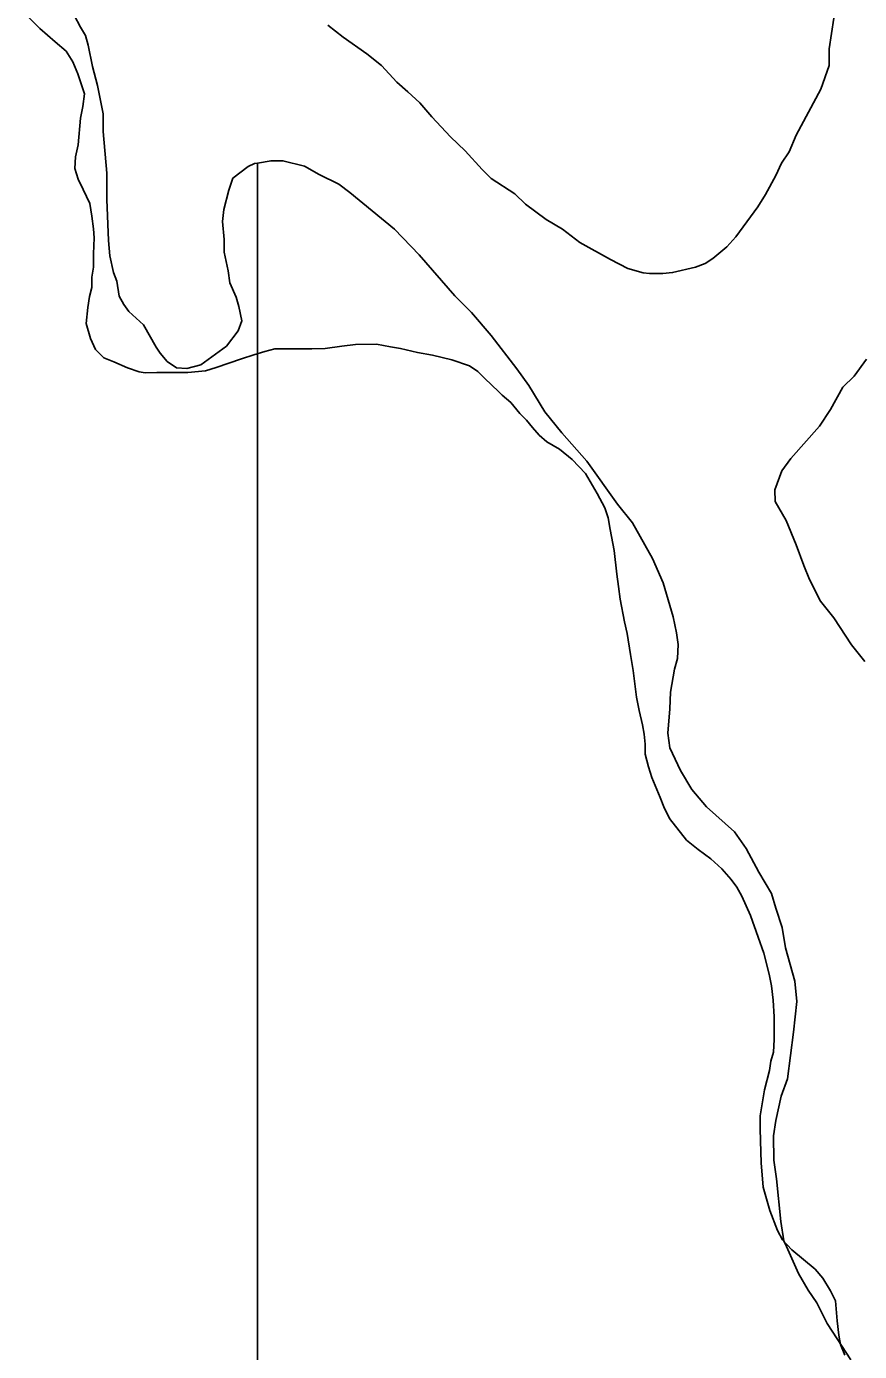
# Model space of a CAD drawing. Extents: x 3172231 to 3210228, y 940198 to 965780.
# Drawn here: x 3177654.6 to 3177928.1, y 961016.9 to 961452.2 of the extents above; entities that cross this region are included whole.
import ezdxf

# ---------------------------------------------------------------- set-up
doc = ezdxf.new("R2010")
doc.units = 0
doc.layers.add('V-SITE-VEGE', color=7, linetype='Continuous')
doc.layers.add('V-WETL-SWMP', color=7, linetype='Continuous')

msp = doc.modelspace()

# ---------------------------------------------------------------- linework, layer by layer
at = {"layer": 'V-SITE-VEGE'}
for p, q in [((3177672.322, 961452.015), (3177670.251, 961455.896)), ((3177673.932, 961449.277), (3177672.322, 961452.015)), ((3177674.857, 961446.078), (3177673.932, 961449.277)), ((3177676.252, 961438.994), (3177674.857, 961446.078)), ((3177677.874, 961432.823), (3177676.252, 961438.994)), ((3177679.734, 961423.454), (3177677.874, 961432.823)), ((3177679.752, 961417.736), (3177679.734, 961423.454)), ((3177680.942, 961404.018), (3177679.752, 961417.736)), ((3177727.356, 961406.232), (3177722.338, 961402.328)), ((3177729.41, 961407.154), (3177727.356, 961406.232)), ((3177730.448, 961407.33), (3177729.41, 961407.154)), ((3177730.448, 960130.352), (3177730.448, 961407.33)), ((3177680.971, 961395.33), (3177680.942, 961404.018)), ((3177722.338, 961402.328), (3177720.978, 961398.435)), ((3177720.978, 961398.435), (3177719.399, 961392.027)), ((3177681.472, 961381.84), (3177680.971, 961395.33)), ((3177719.399, 961392.027), (3177718.955, 961388.14)), ((3177718.955, 961388.14), (3177719.432, 961382.195)), ((3177681.946, 961376.81), (3177681.472, 961381.84)), ((3177719.432, 961382.195), (3177719.444, 961378.078)), ((3177683.109, 961371.328), (3177681.946, 961376.81)), ((3177719.444, 961378.078), (3177720.837, 961371.909)), ((3177684.26, 961368.586), (3177683.109, 961371.328)), ((3177720.837, 961371.909), (3177721.308, 961368.022)), ((3177684.962, 961363.558), (3177684.26, 961368.586)), ((3177721.308, 961368.022), (3177723.383, 961363.226)), ((3177686.576, 961360.82), (3177684.962, 961363.558)), ((3177723.383, 961363.226), (3177724.306, 961360.258)), ((3177688.182, 961358.538), (3177686.576, 961360.82)), ((3177692.999, 961354.209), (3177688.182, 961358.538)), ((3177724.306, 961360.258), (3177725.236, 961355.458)), ((3177697.138, 961346.905), (3177692.999, 961354.209)), ((3177725.236, 961355.458), (3177724.104, 961352.253)), ((3177724.104, 961352.253), (3177720.233, 961347.213)), ((3177698.518, 961344.851), (3177697.138, 961346.905)), ((3177700.814, 961342.113), (3177698.518, 961344.851)), ((3177720.233, 961347.213), (3177711.793, 961341.007)), ((3177703.792, 961340.065), (3177700.814, 961342.113)), ((3177707.224, 961339.848), (3177703.792, 961340.065)), ((3177711.793, 961341.007), (3177707.224, 961339.848))]:
    msp.add_line(p, q, dxfattribs=at)
for points in [[(3177919.71, 961454.968), (3177918.143, 961444.9), (3177918.164, 961439.414), (3177915.444, 961431.629), (3177907.262, 961416.509), (3177904.993, 961411.014), (3177902.491, 961407.346), (3177900.674, 961403.223), (3177897.264, 961397.038), (3177894.761, 961392.914), (3177887.477, 961383.057), (3177884.515, 961379.845), (3177879.954, 961375.942), (3177877.444, 961374.334), (3177874.247, 961373.179), (3177866.706, 961371.326), (3177863.505, 961371.086), (3177859.161, 961371.072), (3177857.103, 961371.293), (3177852.067, 961372.647), (3177846.341, 961375.602), (3177836.258, 961381.287), (3177830.528, 961385.613), (3177825.258, 961388.797), (3177818.379, 961393.805), (3177814.939, 961397.225), (3177807.148, 961402.228), (3177804.164, 961405.192), (3177798.657, 961411.348), (3177793.84, 961415.907), (3177787.643, 961422.518), (3177783.741, 961427.079), (3177779.842, 961430.724), (3177776.172, 961433.913), (3177771.124, 961439.385), (3177766.309, 961443.256), (3177758.514, 961448.722), (3177753.472, 961452.59)], [(3177925.313, 961014.245), (3177920.718, 961021.091), (3177917.498, 961026.111), (3177914.047, 961032.959), (3177911.289, 961037.068), (3177908.069, 961042.544), (3177904.151, 961051.449), (3177903.232, 961053.278), (3177902.298, 961059.676), (3177900.877, 961073.62), (3177899.943, 961079.793), (3177899.916, 961087.797), (3177900.586, 961092.829), (3177902.388, 961100.838), (3177904.428, 961106.562), (3177906.435, 961121.89), (3177907.543, 961131.956), (3177906.836, 961138.585), (3177903.828, 961149.552), (3177902.663, 961156.179), (3177900.584, 961162.575), (3177899.193, 961167.374), (3177895.056, 961174.45), (3177890.913, 961182.209), (3177887.01, 961187.686), (3177877.835, 961195.888), (3177873.014, 961201.59), (3177869.333, 961207.75), (3177865.878, 961215.287), (3177865.176, 961220.087), (3177865.838, 961228.093), (3177866.048, 961233.581), (3177867.394, 961241.13), (3177868.297, 961244.565), (3177868.512, 961249.138), (3177868.041, 961253.025), (3177866.882, 961258.28), (3177863.642, 961269.475), (3177860.185, 961277.466), (3177853.517, 961289.109), (3177848.694, 961295.265), (3177838.585, 961309.411), (3177830.321, 961318.76), (3177824.812, 961325.602), (3177819.522, 961334.273), (3177815.616, 961339.75), (3177807.119, 961350.698), (3177800.693, 961358.223), (3177795.186, 961363.693), (3177783.477, 961377.146), (3177775.447, 961385.582), (3177760.771, 961397.653), (3177757.103, 961400.385), (3177750.691, 961403.565), (3177745.88, 961406.293), (3177738.784, 961408.1), (3177734.897, 961408.085), (3177730.448, 961407.33), (3177730.448, 960130.352)], [(3177930.403, 961342.873), (3177926.305, 961337.372), (3177922.657, 961333.7), (3177918.565, 961326.368), (3177914.926, 961320.867), (3177905.583, 961310.318), (3177902.626, 961306.191), (3177900.357, 961300.01), (3177900.373, 961296.123), (3177904.051, 961289.961), (3177907.279, 961281.967), (3177909.816, 961275.117), (3177911.662, 961270.548), (3177915.344, 961263.472), (3177919.706, 961257.998), (3177925.453, 961249.097), (3177929.815, 961243.625)]]:
    msp.add_lwpolyline(points, dxfattribs=at)
at = {"layer": 'V-WETL-SWMP'}
for p, q in [((3177658.998, 961451.508), (3177654.579, 961455.899)), ((3177661.483, 961449.313), (3177658.998, 961451.508)), ((3177663.968, 961447.119), (3177661.483, 961449.313)), ((3177667.556, 961444.102), (3177663.968, 961447.119)), ((3177669.77, 961440.53), (3177667.556, 961444.102)), ((3177671.434, 961436.681), (3177669.77, 961440.53)), ((3177673.658, 961430.081), (3177671.434, 961436.681)), ((3177673.12, 961425.95), (3177673.658, 961430.081)), ((3177672.306, 961422.093), (3177673.12, 961425.95)), ((3177671.509, 961413.28), (3177672.306, 961422.093)), ((3177670.695, 961409.424), (3177671.509, 961413.28)), ((3177670.432, 961405.568), (3177670.695, 961409.424)), ((3177671.545, 961401.993), (3177670.432, 961405.568)), ((3177673.207, 961398.695), (3177671.545, 961401.993)), ((3177675.424, 961394.022), (3177673.207, 961398.695)), ((3177675.988, 961389.894), (3177675.424, 961394.022)), ((3177676.552, 961385.766), (3177675.988, 961389.894)), ((3177676.837, 961382.739), (3177676.552, 961385.766)), ((3177676.578, 961377.507), (3177676.837, 961382.739)), ((3177676.592, 961373.102), (3177676.578, 961377.507)), ((3177676.052, 961369.797), (3177676.592, 961373.102)), ((3177675.246, 961363.462), (3177676.063, 961366.493)), ((3177676.063, 961366.493), (3177676.052, 961369.797)), ((3177674.707, 961359.882), (3177675.246, 961363.462)), ((3177674.173, 961354.649), (3177674.707, 961359.882)), ((3177675.565, 961349.698), (3177674.173, 961354.649)), ((3177677.229, 961346.124), (3177675.565, 961349.698)), ((3177679.99, 961343.38), (3177677.229, 961346.124)), ((3177729.267, 961344.363), (3177725.142, 961342.973)), ((3177732.842, 961345.476), (3177729.267, 961344.363)), ((3177736.143, 961346.312), (3177732.842, 961345.476)), ((3177741.374, 961346.329), (3177736.143, 961346.312)), ((3177744.678, 961346.339), (3177741.374, 961346.329)), ((3177748.256, 961346.351), (3177744.678, 961346.339)), ((3177752.661, 961346.365), (3177748.256, 961346.351)), ((3177758.165, 961347.208), (3177752.661, 961346.365)), ((3177762.568, 961347.773), (3177758.165, 961347.208)), ((3177769.45, 961347.795), (3177762.568, 961347.773)), ((3177774.133, 961346.984), (3177769.45, 961347.795)), ((3177777.438, 961346.444), (3177774.133, 961346.984)), ((3177782.949, 961345.085), (3177777.438, 961346.444)), ((3177787.907, 961344.274), (3177782.949, 961345.085)), ((3177794.244, 961342.643), (3177787.907, 961344.274)), ((3177683.298, 961342.014), (3177679.99, 961343.38)), ((3177687.709, 961340.101), (3177683.298, 961342.014)), ((3177691.568, 961338.737), (3177687.709, 961340.101)), ((3177716.891, 961340.194), (3177713.316, 961339.081)), ((3177725.142, 961342.973), (3177716.891, 961340.194)), ((3177800.032, 961340.734), (3177794.244, 961342.643)), ((3177802.791, 961338.816), (3177800.032, 961340.734)), ((3177693.496, 961338.468), (3177691.568, 961338.737)), ((3177697.35, 961338.48), (3177693.496, 961338.468)), ((3177700.929, 961338.491), (3177697.35, 961338.48)), ((3177707.536, 961338.512), (3177700.929, 961338.491)), ((3177713.316, 961339.081), (3177707.536, 961338.512)), ((3177805, 961336.62), (3177802.791, 961338.816)), ((3177809.694, 961332.23), (3177805, 961336.62)), ((3177810.799, 961331.133), (3177809.694, 961332.23)), ((3177813.56, 961328.664), (3177810.799, 961331.133)), ((3177816.6, 961325.095), (3177813.56, 961328.664)), ((3177818.809, 961322.899), (3177816.6, 961325.095)), ((3177820.744, 961320.428), (3177818.809, 961322.899)), ((3177822.954, 961317.957), (3177820.744, 961320.428)), ((3177825.439, 961315.762), (3177822.954, 961317.957)), ((3177829.577, 961313.298), (3177825.439, 961315.762)), ((3177833.717, 961310.007), (3177829.577, 961313.298)), ((3177838.136, 961305.341), (3177833.717, 961310.007)), ((3177842.012, 961298.746), (3177838.136, 961305.341)), ((3177844.504, 961294.074), (3177842.012, 961298.746)), ((3177845.616, 961290.774), (3177844.504, 961294.074)), ((3177846.179, 961286.921), (3177845.616, 961290.774)), ((3177847.577, 961280.043), (3177846.179, 961286.921)), ((3177848.428, 961272.337), (3177847.577, 961280.043)), ((3177848.992, 961268.21), (3177848.428, 961272.337)), ((3177849.555, 961264.082), (3177848.992, 961268.21)), ((3177850.955, 961256.653), (3177849.555, 961264.082)), ((3177851.794, 961252.802), (3177850.955, 961256.653)), ((3177852.917, 961245.923), (3177851.794, 961252.802)), ((3177853.759, 961240.694), (3177852.917, 961245.923)), ((3177854.889, 961231.888), (3177853.759, 961240.694)), ((3177855.729, 961227.486), (3177854.889, 961231.888)), ((3177856.845, 961222.809), (3177855.729, 961227.486)), ((3177857.405, 961219.783), (3177856.845, 961222.809)), ((3177857.691, 961216.48), (3177857.405, 961219.783)), ((3177857.701, 961213.177), (3177857.691, 961216.48)), ((3177858.816, 961209.051), (3177857.701, 961213.177)), ((3177859.928, 961205.475), (3177858.816, 961209.051)), ((3177862.702, 961198.877), (3177859.928, 961205.475)), ((3177863.813, 961195.852), (3177862.702, 961198.877)), ((3177865.753, 961192.004), (3177863.813, 961195.852)), ((3177871.281, 961184.863), (3177865.753, 961192.004)), ((3177875.145, 961181.847), (3177871.281, 961184.863)), ((3177879.284, 961178.832), (3177875.145, 961181.847)), ((3177882.874, 961175.54), (3177879.284, 961178.832)), ((3177885.914, 961171.971), (3177882.874, 961175.54)), ((3177887.849, 961169.499), (3177885.914, 961171.971)), ((3177889.51, 961166.476), (3177887.849, 961169.499)), ((3177892.283, 961160.153), (3177889.51, 961166.476)), ((3177894.784, 961153.003), (3177892.283, 961160.153)), ((3177896.728, 961147.778), (3177894.784, 961153.003)), ((3177898.401, 961140.901), (3177896.728, 961147.778)), ((3177899.239, 961137.05), (3177898.401, 961140.901)), ((3177899.805, 961132.371), (3177899.239, 961137.05)), ((3177900.098, 961126.866), (3177899.805, 961132.371)), ((3177900.121, 961119.433), (3177900.098, 961126.866)), ((3177899.859, 961115.302), (3177900.121, 961119.433)), ((3177899.043, 961112.271), (3177899.859, 961115.302)), ((3177896.87, 961102.904), (3177898.502, 961109.241)), ((3177898.502, 961109.241), (3177899.043, 961112.271)), ((3177895.521, 961094.365), (3177896.87, 961102.904)), ((3177895.534, 961090.236), (3177895.521, 961094.365)), ((3177895.547, 961086.106), (3177895.534, 961090.236)), ((3177895.846, 961078.949), (3177895.547, 961086.106)), ((3177896.422, 961070.967), (3177895.846, 961078.949)), ((3177897.535, 961067.117), (3177896.422, 961070.967)), ((3177898.649, 961063.266), (3177897.535, 961067.117)), ((3177901.147, 961056.667), (3177898.649, 961063.266)), ((3177902.809, 961053.644), (3177901.147, 961056.667)), ((3177905.848, 961050.35), (3177902.809, 961053.644)), ((3177913.576, 961044.042), (3177905.848, 961050.35)), ((3177916.064, 961041.022), (3177913.576, 961044.042)), ((3177918.554, 961036.9), (3177916.064, 961041.022)), ((3177920.217, 961033.602), (3177918.554, 961036.9)), ((3177920.788, 961026.996), (3177920.217, 961033.602)), ((3177921.354, 961022.318), (3177920.788, 961026.996)), ((3177921.914, 961019.291), (3177921.354, 961022.318)), ((3177923.302, 961015.717), (3177921.914, 961019.291))]:
    msp.add_line(p, q, dxfattribs=at)

doc.saveas('drawing.dxf')
